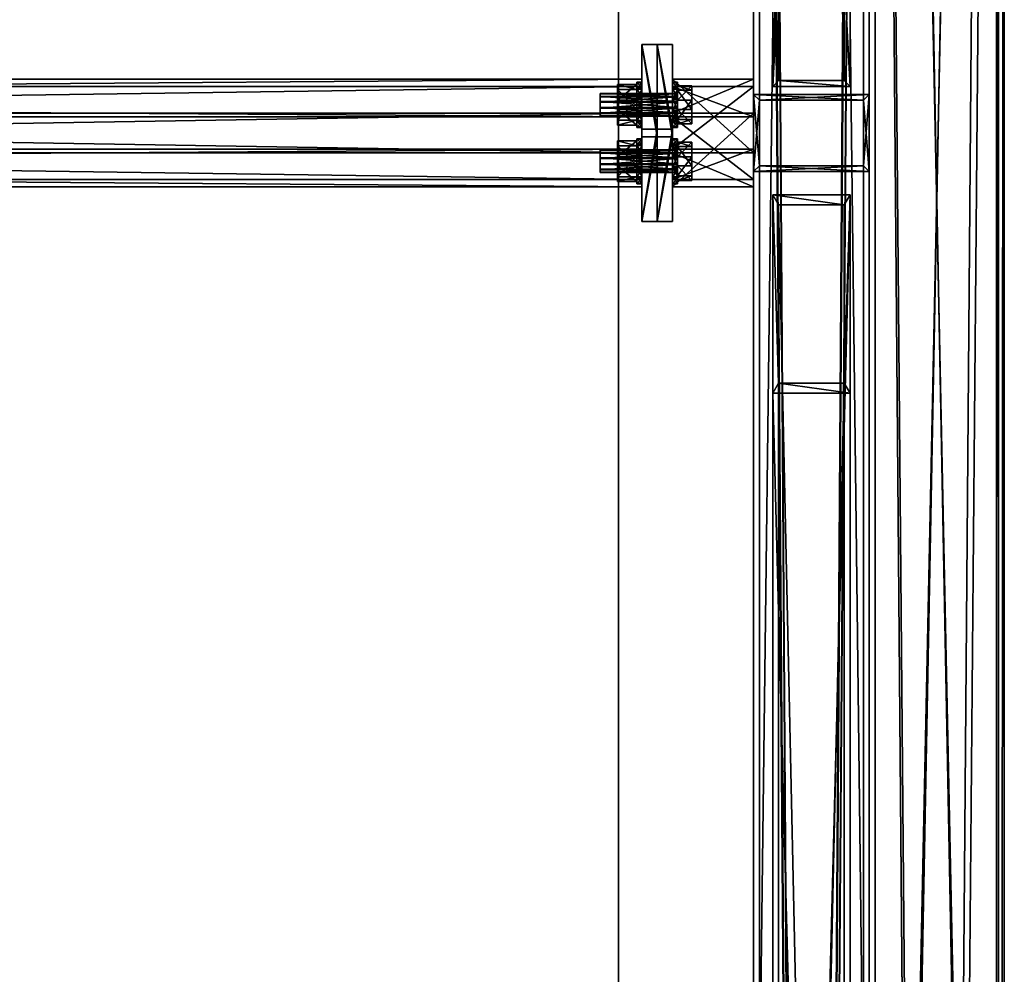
# Model space of a CAD drawing. Header units: millimetres. Extents: x 60485 to 71303, y 100 to 16900.
# Tile 440 of 656: x 70490 to 71000, y 6364 to 6859. Entities that reach past the tile are written whole.
import ezdxf

# ---------------------------------------------------------------- set-up
doc = ezdxf.new("R2010")
doc.units = ezdxf.units.MM
for name, color, linetype in [('1', 7, 'Continuous'), ('13', 7, 'Continuous'), ('3', 7, 'Continuous'), ('4', 7, 'Continuous'), ('6', 7, 'Continuous'), ('95', 7, 'Continuous'), ('99', 7, 'Continuous')]:
    doc.layers.add(name, color=color, linetype=linetype)

msp = doc.modelspace()

# ---------------------------------------------------------------- meshes
at = {"layer": '1', "color": 7}
mesh = msp.add_polyface(dxfattribs=at)
corners = [(70799.99, 16700, 0), (70799.99, 16700, 2950), (70799.99, 300, 2950), (70799.99, 300, 0), (70999.99, 16700, 2950), (70999.99, 300, 2950), (70999.99, 16700, 0), (70999.99, 300, 0)]
mesh.append_faces([[corners[k] for k in face] for face in [(0, 2, 3, 3), (1, 5, 2, 2), (4, 7, 5, 5), (6, 3, 7, 7), (1, 6, 4, 4), (3, 5, 7, 7)]], dxfattribs={"vtx0": -1, "color": 7})
mesh.append_faces([[corners[k] for k in face] for face in [(0, 1, 2, 2), (1, 4, 5, 5), (4, 6, 7, 7), (6, 0, 3, 3), (1, 0, 6, 6), (3, 2, 5, 5)]], dxfattribs={"vtx2": -1, "vtx3": -1, "color": 7})
at = {"layer": '13', "color": 7}
mesh = msp.add_polyface(dxfattribs=at)
corners = [(70790.5, 6816.37, 4954.16), (70790.5, 6813.27, 4954.05), (70830.5, 6813.27, 4954.05), (70790.5, 6810.53, 4955.51), (70830.5, 6810.53, 4955.51), (70790.5, 6808.88, 4958.15), (70830.5, 6808.88, 4958.15), (70790.5, 6808.77, 4961.25), (70830.5, 6808.77, 4961.25), (70790.5, 6810.23, 4963.99), (70830.5, 6810.23, 4963.99), (70790.5, 6812.86, 4965.64), (70830.5, 6812.86, 4965.64), (70790.5, 6819.01, 4955.81), (70790.5, 6820.46, 4958.55), (70790.5, 6820.36, 4961.66), (70790.5, 6818.71, 4964.29), (70790.5, 6815.97, 4965.75), (70799.5, 6812.15, 4949.21), (70799.5, 6804.13, 4956.69), (70809.5, 6804.13, 4956.69), (70809.5, 6812.15, 4949.21), (70799.5, 6806.6, 4967.38), (70809.5, 6806.6, 4967.38), (70799.5, 6817.09, 4970.59), (70809.5, 6817.09, 4970.59), (70799.5, 6822.64, 4952.42), (70799.5, 6825.11, 4963.11), (70809.5, 6822.64, 4952.42), (70809.5, 6818.13, 4948.43), (70809.5, 6811.92, 4948.21), (70812, 6811.92, 4948.21), (70809.5, 6806.43, 4951.12), (70812, 6806.43, 4951.12), (70809.5, 6803.14, 4956.39), (70812, 6803.14, 4956.39), (70809.5, 6802.93, 4962.6), (70812, 6802.93, 4962.6), (70809.5, 6805.84, 4968.09), (70812, 6805.84, 4968.09), (70809.5, 6811.11, 4971.38), (70812, 6811.11, 4971.38), (70812, 6817.32, 4971.59), (70809.5, 6823.39, 4951.72), (70809.5, 6826.31, 4957.2), (70809.5, 6826.09, 4963.41), (70809.5, 6822.8, 4968.68), (70812, 6822.8, 4968.68), (70812, 6826.09, 4963.41), (70812, 6826.31, 4957.2), (70812, 6823.39, 4951.72), (70812, 6818.13, 4948.43)]
mesh.append_faces([[corners[k] for k in face] for face in [(9, 17, 11, 11), (18, 20, 21, 21), (19, 23, 20, 20), (22, 25, 23, 23), (26, 19, 18, 18), (20, 28, 21, 21), (30, 33, 31, 31), (32, 35, 33, 33), (34, 37, 35, 35), (36, 39, 37, 37), (38, 41, 39, 39), (40, 42, 41, 41), (29, 32, 30, 30), (33, 51, 31, 31)]], dxfattribs={"vtx0": -1, "color": 7})
mesh.append_faces([[corners[k] for k in face] for face in [(1, 13, 3, 3), (3, 14, 5, 5), (5, 15, 7, 7), (7, 16, 9, 9), (19, 27, 22, 22), (23, 28, 20, 20), (32, 43, 34, 34), (34, 44, 36, 36), (36, 45, 38, 38), (38, 46, 40, 40), (41, 47, 39, 39), (39, 48, 37, 37), (37, 49, 35, 35), (35, 50, 33, 33)]], dxfattribs={"vtx0": -1, "vtx1": -1, "color": 7})
mesh.append_faces([[corners[k] for k in face] for face in [(0, 1, 2, 2), (1, 3, 4, 4), (3, 5, 6, 6), (5, 7, 8, 8), (7, 9, 10, 10), (9, 11, 12, 12), (18, 19, 20, 20), (19, 22, 23, 23), (22, 24, 25, 25), (29, 30, 31, 31), (30, 32, 33, 33), (32, 34, 35, 35), (34, 36, 37, 37), (36, 38, 39, 39), (38, 40, 41, 41)]], dxfattribs={"vtx2": -1, "vtx3": -1, "color": 7})
mesh = msp.add_polyface(dxfattribs=at)
corners = [(70790.5, 6820.36, 4961.66), (70790.5, 6820.46, 4958.55), (70830.5, 6820.46, 4958.55), (70790.5, 6819.01, 4955.81), (70830.5, 6819.01, 4955.81), (70790.5, 6816.37, 4954.16), (70830.5, 6816.37, 4954.16), (70790.5, 6812.86, 4965.64), (70790.5, 6815.97, 4965.75), (70830.5, 6815.97, 4965.75), (70790.5, 6818.71, 4964.29), (70830.5, 6818.71, 4964.29), (70830.5, 6820.36, 4961.66), (70790.5, 6813.27, 4954.05), (70790.5, 6810.53, 4955.51), (70790.5, 6808.88, 4958.15), (70790.5, 6808.77, 4961.25), (70790.5, 6810.23, 4963.99), (70799.5, 6825.11, 4963.11), (70799.5, 6822.64, 4952.42), (70809.5, 6822.64, 4952.42), (70809.5, 6825.11, 4963.11), (70799.5, 6812.15, 4949.21), (70809.5, 6812.15, 4949.21), (70799.5, 6817.09, 4970.59), (70809.5, 6817.09, 4970.59), (70799.5, 6804.13, 4956.69), (70799.5, 6806.6, 4967.38), (70809.5, 6806.6, 4967.38), (70809.5, 6826.09, 4963.41), (70809.5, 6826.31, 4957.2), (70812, 6826.31, 4957.2), (70812, 6826.09, 4963.41), (70809.5, 6823.39, 4951.72), (70812, 6823.39, 4951.72), (70809.5, 6818.13, 4948.43), (70812, 6818.13, 4948.43), (70812, 6811.92, 4948.21), (70809.5, 6811.11, 4971.38), (70809.5, 6817.32, 4971.59), (70812, 6817.32, 4971.59), (70809.5, 6822.8, 4968.68), (70812, 6822.8, 4968.68), (70809.5, 6806.43, 4951.12), (70809.5, 6803.14, 4956.39), (70809.5, 6802.93, 4962.6), (70809.5, 6805.84, 4968.09), (70812, 6811.11, 4971.38), (70812, 6805.84, 4968.09), (70812, 6802.93, 4962.6), (70812, 6803.14, 4956.39), (70812, 6806.43, 4951.12)]
mesh.append_faces([[corners[k] for k in face] for face in [(3, 13, 5, 5), (18, 20, 21, 21), (19, 23, 20, 20), (24, 21, 25, 25), (27, 18, 24, 24), (21, 28, 25, 25), (29, 31, 32, 32), (30, 34, 31, 31), (33, 36, 34, 34), (35, 37, 36, 36), (39, 42, 40, 40), (41, 32, 42, 42), (38, 41, 39, 39), (42, 47, 40, 40)]], dxfattribs={"vtx0": -1, "color": 7})
mesh.append_faces([[corners[k] for k in face] for face in [(14, 3, 1, 1), (15, 1, 0, 0), (16, 0, 10, 10), (17, 10, 8, 8), (26, 19, 18, 18), (28, 21, 20, 20), (43, 35, 33, 33), (44, 33, 30, 30), (45, 30, 29, 29), (46, 29, 41, 41), (48, 42, 32, 32), (49, 32, 31, 31), (50, 31, 34, 34), (51, 34, 36, 36)]], dxfattribs={"vtx0": -1, "vtx2": -1, "vtx3": -1, "color": 7})
mesh.append_faces([[corners[k] for k in face] for face in [(0, 1, 2, 2), (1, 3, 4, 4), (3, 5, 6, 6), (7, 8, 9, 9), (8, 10, 11, 11), (10, 0, 12, 12), (18, 19, 20, 20), (19, 22, 23, 23), (24, 18, 21, 21), (29, 30, 31, 31), (30, 33, 34, 34), (33, 35, 36, 36), (38, 39, 40, 40), (39, 41, 42, 42), (41, 29, 32, 32)]], dxfattribs={"vtx2": -1, "vtx3": -1, "color": 7})
mesh = msp.add_polyface(dxfattribs=at)
corners = [(70790.5, 6813.27, 4954.05), (70830.5, 6810.53, 4955.51), (70830.5, 6813.27, 4954.05), (70790.5, 6810.53, 4955.51), (70830.5, 6808.88, 4958.15), (70790.5, 6808.88, 4958.15), (70830.5, 6808.77, 4961.25), (70790.5, 6808.77, 4961.25), (70830.5, 6810.23, 4963.99), (70790.5, 6810.23, 4963.99), (70830.5, 6812.86, 4965.64), (70790.5, 6812.86, 4965.64), (70830.5, 6815.97, 4965.75), (70830.5, 6818.71, 4964.29), (70830.5, 6820.36, 4961.66), (70830.5, 6820.46, 4958.55), (70830.5, 6819.01, 4955.81), (70830.5, 6812.28, 4949.78), (70830.5, 6804.68, 4956.86), (70838, 6804.68, 4956.86), (70838, 6812.28, 4949.78), (70830.5, 6807.02, 4966.99), (70838, 6807.02, 4966.99), (70830.5, 6816.96, 4970.03), (70838, 6816.96, 4970.03), (70830.5, 6822.22, 4952.81), (70838, 6822.22, 4952.81), (70828, 6818.13, 4948.43), (70828, 6811.92, 4948.21), (70830.5, 6811.92, 4948.21), (70828, 6806.43, 4951.12), (70830.5, 6806.43, 4951.12), (70828, 6803.14, 4956.39), (70830.5, 6803.14, 4956.39), (70828, 6802.93, 4962.6), (70830.5, 6802.93, 4962.6), (70828, 6805.84, 4968.09), (70830.5, 6805.84, 4968.09), (70828, 6811.11, 4971.38), (70830.5, 6811.11, 4971.38), (70830.5, 6817.32, 4971.59), (70828, 6823.39, 4951.72), (70828, 6826.31, 4957.2), (70828, 6826.09, 4963.41), (70828, 6822.8, 4968.68), (70830.5, 6822.8, 4968.68), (70830.5, 6826.09, 4963.41), (70830.5, 6826.31, 4957.2), (70830.5, 6823.39, 4951.72), (70830.5, 6818.13, 4948.43)]
mesh.append_faces([[corners[k] for k in face] for face in [(0, 1, 2, 2), (3, 4, 1, 1), (5, 6, 4, 4), (7, 8, 6, 6), (9, 10, 8, 8), (11, 12, 10, 10), (17, 19, 20, 20), (18, 22, 19, 19), (21, 24, 22, 22), (25, 18, 17, 17), (19, 26, 20, 20), (28, 31, 29, 29), (30, 33, 31, 31), (32, 35, 33, 33), (34, 37, 35, 35), (36, 39, 37, 37), (38, 40, 39, 39), (27, 30, 28, 28), (31, 49, 29, 29)]], dxfattribs={"vtx0": -1, "color": 7})
mesh.append_faces([[corners[k] for k in face] for face in [(10, 13, 8, 8), (8, 13, 6, 6), (6, 14, 4, 4), (4, 15, 1, 1), (1, 16, 2, 2), (18, 25, 21, 21), (22, 26, 19, 19), (30, 41, 32, 32), (32, 42, 34, 34), (34, 43, 36, 36), (36, 44, 38, 38), (39, 45, 37, 37), (37, 46, 35, 35), (35, 47, 33, 33), (33, 48, 31, 31)]], dxfattribs={"vtx0": -1, "vtx1": -1, "color": 7})
mesh.append_faces([[corners[k] for k in face] for face in [(17, 18, 19, 19), (18, 21, 22, 22), (21, 23, 24, 24), (27, 28, 29, 29), (28, 30, 31, 31), (30, 32, 33, 33), (32, 34, 35, 35), (34, 36, 37, 37), (36, 38, 39, 39)]], dxfattribs={"vtx2": -1, "vtx3": -1, "color": 7})
mesh = msp.add_polyface(dxfattribs=at)
corners = [(70790.5, 6820.36, 4961.66), (70830.5, 6820.46, 4958.55), (70830.5, 6820.36, 4961.66), (70790.5, 6820.46, 4958.55), (70830.5, 6819.01, 4955.81), (70790.5, 6819.01, 4955.81), (70830.5, 6816.37, 4954.16), (70790.5, 6816.37, 4954.16), (70830.5, 6813.27, 4954.05), (70790.5, 6815.97, 4965.75), (70830.5, 6818.71, 4964.29), (70830.5, 6815.97, 4965.75), (70790.5, 6818.71, 4964.29), (70830.5, 6812.86, 4965.64), (70830.5, 6808.77, 4961.25), (70830.5, 6808.88, 4958.15), (70830.5, 6810.53, 4955.51), (70830.5, 6824.56, 4962.94), (70830.5, 6822.22, 4952.81), (70838, 6822.22, 4952.81), (70838, 6824.56, 4962.94), (70830.5, 6812.28, 4949.78), (70838, 6812.28, 4949.78), (70830.5, 6816.96, 4970.03), (70838, 6816.96, 4970.03), (70830.5, 6807.02, 4966.99), (70838, 6807.02, 4966.99), (70828, 6826.09, 4963.41), (70828, 6826.31, 4957.2), (70830.5, 6826.31, 4957.2), (70830.5, 6826.09, 4963.41), (70828, 6823.39, 4951.72), (70830.5, 6823.39, 4951.72), (70828, 6818.13, 4948.43), (70830.5, 6818.13, 4948.43), (70830.5, 6811.92, 4948.21), (70828, 6811.11, 4971.38), (70828, 6817.32, 4971.59), (70830.5, 6817.32, 4971.59), (70828, 6822.8, 4968.68), (70830.5, 6822.8, 4968.68), (70828, 6806.43, 4951.12), (70828, 6803.14, 4956.39), (70828, 6802.93, 4962.6), (70828, 6805.84, 4968.09), (70830.5, 6811.11, 4971.38), (70830.5, 6805.84, 4968.09), (70830.5, 6802.93, 4962.6), (70830.5, 6803.14, 4956.39), (70830.5, 6806.43, 4951.12)]
mesh.append_faces([[corners[k] for k in face] for face in [(0, 1, 2, 2), (3, 4, 1, 1), (5, 6, 4, 4), (7, 8, 6, 6), (9, 10, 11, 11), (12, 2, 10, 10), (10, 13, 11, 11), (8, 4, 6, 6), (17, 19, 20, 20), (18, 22, 19, 19), (23, 20, 24, 24), (25, 17, 23, 23), (20, 26, 24, 24), (27, 29, 30, 30), (28, 32, 29, 29), (31, 34, 32, 32), (33, 35, 34, 34), (37, 40, 38, 38), (39, 30, 40, 40), (36, 39, 37, 37), (40, 45, 38, 38)]], dxfattribs={"vtx0": -1, "color": 7})
mesh.append_faces([[corners[k] for k in face] for face in [(14, 10, 2, 2), (15, 2, 1, 1), (16, 1, 4, 4), (25, 18, 17, 17), (26, 20, 19, 19), (41, 33, 31, 31), (42, 31, 28, 28), (43, 28, 27, 27), (44, 27, 39, 39), (46, 40, 30, 30), (47, 30, 29, 29), (48, 29, 32, 32), (49, 32, 34, 34)]], dxfattribs={"vtx0": -1, "vtx2": -1, "vtx3": -1, "color": 7})
mesh.append_faces([[corners[k] for k in face] for face in [(17, 18, 19, 19), (18, 21, 22, 22), (23, 17, 20, 20), (27, 28, 29, 29), (28, 31, 32, 32), (31, 33, 34, 34), (36, 37, 38, 38), (37, 39, 40, 40), (39, 27, 30, 30)]], dxfattribs={"vtx2": -1, "vtx3": -1, "color": 7})
mesh = msp.add_polyface(dxfattribs=at)
corners = [(70790.5, 6787.14, 5049.79), (70790.5, 6784.03, 5049.69), (70830.5, 6784.03, 5049.69), (70790.5, 6781.29, 5051.14), (70830.5, 6781.29, 5051.14), (70790.5, 6779.64, 5053.78), (70830.5, 6779.64, 5053.78), (70790.5, 6779.54, 5056.88), (70830.5, 6779.54, 5056.88), (70790.5, 6780.99, 5059.62), (70830.5, 6780.99, 5059.62), (70790.5, 6783.63, 5061.27), (70830.5, 6783.63, 5061.27), (70790.5, 6789.77, 5051.44), (70790.5, 6791.23, 5054.18), (70790.5, 6791.12, 5057.29), (70790.5, 6789.47, 5059.92), (70790.5, 6786.73, 5061.38), (70799.5, 6782.91, 5044.84), (70799.5, 6774.89, 5052.32), (70809.5, 6774.89, 5052.32), (70809.5, 6782.91, 5044.84), (70799.5, 6777.36, 5063.01), (70809.5, 6777.36, 5063.01), (70799.5, 6787.85, 5066.22), (70809.5, 6787.85, 5066.22), (70799.5, 6793.4, 5048.05), (70799.5, 6795.87, 5058.74), (70809.5, 6795.87, 5058.74), (70809.5, 6793.4, 5048.05), (70809.5, 6788.89, 5044.06), (70809.5, 6782.68, 5043.84), (70812, 6782.68, 5043.84), (70809.5, 6777.2, 5046.76), (70812, 6777.2, 5046.76), (70809.5, 6773.91, 5052.02), (70812, 6773.91, 5052.02), (70809.5, 6773.69, 5058.23), (70812, 6773.69, 5058.23), (70809.5, 6776.61, 5063.72), (70812, 6776.61, 5063.72), (70809.5, 6781.87, 5067.01), (70812, 6781.87, 5067.01), (70812, 6788.08, 5067.22), (70809.5, 6794.16, 5047.35), (70809.5, 6797.07, 5052.83), (70809.5, 6796.86, 5059.04), (70809.5, 6793.57, 5064.31), (70812, 6793.57, 5064.31), (70812, 6796.86, 5059.04), (70812, 6797.07, 5052.83), (70812, 6794.16, 5047.35), (70812, 6788.89, 5044.06)]
mesh.append_faces([[corners[k] for k in face] for face in [(9, 17, 11, 11), (18, 20, 21, 21), (19, 23, 20, 20), (22, 25, 23, 23), (26, 19, 18, 18), (20, 29, 21, 21), (31, 34, 32, 32), (33, 36, 34, 34), (35, 38, 36, 36), (37, 40, 38, 38), (39, 42, 40, 40), (41, 43, 42, 42), (34, 52, 32, 32)]], dxfattribs={"vtx0": -1, "color": 7})
mesh.append_faces([[corners[k] for k in face] for face in [(1, 13, 3, 3), (3, 14, 5, 5), (5, 15, 7, 7), (7, 16, 9, 9), (19, 27, 22, 22), (23, 28, 20, 20), (31, 44, 33, 33), (33, 44, 35, 35), (35, 45, 37, 37), (37, 46, 39, 39), (39, 47, 41, 41), (42, 48, 40, 40), (40, 49, 38, 38), (38, 50, 36, 36), (36, 51, 34, 34)]], dxfattribs={"vtx0": -1, "vtx1": -1, "color": 7})
mesh.append_faces([[corners[k] for k in face] for face in [(0, 1, 2, 2), (1, 3, 4, 4), (3, 5, 6, 6), (5, 7, 8, 8), (7, 9, 10, 10), (9, 11, 12, 12), (18, 19, 20, 20), (19, 22, 23, 23), (22, 24, 25, 25), (30, 31, 32, 32), (31, 33, 34, 34), (33, 35, 36, 36), (35, 37, 38, 38), (37, 39, 40, 40), (39, 41, 42, 42)]], dxfattribs={"vtx2": -1, "vtx3": -1, "color": 7})
mesh = msp.add_polyface(dxfattribs=at)
corners = [(70790.5, 6791.12, 5057.29), (70790.5, 6791.23, 5054.18), (70830.5, 6791.23, 5054.18), (70790.5, 6789.77, 5051.44), (70830.5, 6789.77, 5051.44), (70790.5, 6787.14, 5049.79), (70830.5, 6787.14, 5049.79), (70790.5, 6783.63, 5061.27), (70790.5, 6786.73, 5061.38), (70830.5, 6786.73, 5061.38), (70790.5, 6789.47, 5059.92), (70830.5, 6789.47, 5059.92), (70830.5, 6791.12, 5057.29), (70790.5, 6784.03, 5049.69), (70790.5, 6781.29, 5051.14), (70790.5, 6779.64, 5053.78), (70790.5, 6779.54, 5056.88), (70790.5, 6780.99, 5059.62), (70799.5, 6795.87, 5058.74), (70799.5, 6793.4, 5048.05), (70809.5, 6793.4, 5048.05), (70809.5, 6795.87, 5058.74), (70799.5, 6782.91, 5044.84), (70809.5, 6782.91, 5044.84), (70799.5, 6787.85, 5066.22), (70809.5, 6787.85, 5066.22), (70799.5, 6774.89, 5052.32), (70799.5, 6777.36, 5063.01), (70809.5, 6777.36, 5063.01), (70809.5, 6774.89, 5052.32), (70809.5, 6796.86, 5059.04), (70809.5, 6797.07, 5052.83), (70812, 6797.07, 5052.83), (70812, 6796.86, 5059.04), (70809.5, 6794.16, 5047.35), (70812, 6794.16, 5047.35), (70809.5, 6788.89, 5044.06), (70812, 6788.89, 5044.06), (70812, 6782.68, 5043.84), (70809.5, 6781.87, 5067.01), (70809.5, 6788.08, 5067.22), (70812, 6788.08, 5067.22), (70809.5, 6793.57, 5064.31), (70812, 6793.57, 5064.31), (70809.5, 6782.68, 5043.84), (70809.5, 6773.91, 5052.02), (70809.5, 6773.69, 5058.23), (70809.5, 6776.61, 5063.72), (70812, 6781.87, 5067.01), (70812, 6776.61, 5063.72), (70812, 6773.69, 5058.23), (70812, 6773.91, 5052.02), (70812, 6777.2, 5046.76)]
mesh.append_faces([[corners[k] for k in face] for face in [(3, 13, 5, 5), (18, 20, 21, 21), (19, 23, 20, 20), (24, 21, 25, 25), (27, 18, 24, 24), (21, 28, 25, 25), (30, 32, 33, 33), (31, 35, 32, 32), (34, 37, 35, 35), (36, 38, 37, 37), (40, 43, 41, 41), (42, 33, 43, 43), (34, 44, 36, 36), (39, 42, 40, 40), (43, 48, 41, 41)]], dxfattribs={"vtx0": -1, "color": 7})
mesh.append_faces([[corners[k] for k in face] for face in [(14, 3, 1, 1), (15, 1, 0, 0), (16, 0, 10, 10), (17, 10, 8, 8), (26, 19, 18, 18), (29, 21, 20, 20), (45, 34, 31, 31), (46, 31, 30, 30), (47, 30, 42, 42), (49, 43, 33, 33), (50, 33, 32, 32), (51, 32, 35, 35), (52, 35, 37, 37)]], dxfattribs={"vtx0": -1, "vtx2": -1, "vtx3": -1, "color": 7})
mesh.append_faces([[corners[k] for k in face] for face in [(0, 1, 2, 2), (1, 3, 4, 4), (3, 5, 6, 6), (7, 8, 9, 9), (8, 10, 11, 11), (10, 0, 12, 12), (18, 19, 20, 20), (19, 22, 23, 23), (24, 18, 21, 21), (30, 31, 32, 32), (31, 34, 35, 35), (34, 36, 37, 37), (39, 40, 41, 41), (40, 42, 43, 43), (42, 30, 33, 33)]], dxfattribs={"vtx2": -1, "vtx3": -1, "color": 7})
mesh = msp.add_polyface(dxfattribs=at)
corners = [(70790.5, 6784.03, 5049.69), (70830.5, 6781.29, 5051.14), (70830.5, 6784.03, 5049.69), (70790.5, 6781.29, 5051.14), (70830.5, 6779.64, 5053.78), (70790.5, 6779.64, 5053.78), (70830.5, 6779.54, 5056.88), (70790.5, 6779.54, 5056.88), (70830.5, 6780.99, 5059.62), (70790.5, 6780.99, 5059.62), (70830.5, 6783.63, 5061.27), (70790.5, 6783.63, 5061.27), (70830.5, 6786.73, 5061.38), (70830.5, 6789.47, 5059.92), (70830.5, 6791.12, 5057.29), (70830.5, 6791.23, 5054.18), (70830.5, 6789.77, 5051.44), (70830.5, 6783.04, 5045.41), (70830.5, 6775.44, 5052.49), (70838, 6775.44, 5052.49), (70838, 6783.04, 5045.41), (70830.5, 6777.78, 5062.62), (70838, 6777.78, 5062.62), (70830.5, 6787.72, 5065.66), (70838, 6787.72, 5065.66), (70830.5, 6792.98, 5048.44), (70830.5, 6795.32, 5058.57), (70838, 6792.98, 5048.44), (70828, 6788.89, 5044.06), (70828, 6782.68, 5043.84), (70830.5, 6782.68, 5043.84), (70828, 6777.2, 5046.76), (70830.5, 6777.2, 5046.76), (70828, 6773.91, 5052.02), (70830.5, 6773.91, 5052.02), (70828, 6773.69, 5058.23), (70830.5, 6773.69, 5058.23), (70828, 6776.61, 5063.72), (70830.5, 6776.61, 5063.72), (70828, 6781.87, 5067.01), (70830.5, 6781.87, 5067.01), (70830.5, 6788.08, 5067.22), (70828, 6794.16, 5047.35), (70828, 6797.07, 5052.83), (70828, 6796.86, 5059.04), (70828, 6793.57, 5064.31), (70830.5, 6793.57, 5064.31), (70830.5, 6796.86, 5059.04), (70830.5, 6797.07, 5052.83), (70830.5, 6794.16, 5047.35), (70830.5, 6788.89, 5044.06)]
mesh.append_faces([[corners[k] for k in face] for face in [(0, 1, 2, 2), (3, 4, 1, 1), (5, 6, 4, 4), (7, 8, 6, 6), (9, 10, 8, 8), (11, 12, 10, 10), (17, 19, 20, 20), (18, 22, 19, 19), (21, 24, 22, 22), (25, 18, 17, 17), (19, 27, 20, 20), (29, 32, 30, 30), (31, 34, 32, 32), (33, 36, 34, 34), (35, 38, 36, 36), (37, 40, 38, 38), (39, 41, 40, 40), (32, 50, 30, 30)]], dxfattribs={"vtx0": -1, "color": 7})
mesh.append_faces([[corners[k] for k in face] for face in [(10, 13, 8, 8), (8, 13, 6, 6), (6, 14, 4, 4), (4, 15, 1, 1), (1, 16, 2, 2), (18, 26, 21, 21), (22, 27, 19, 19), (29, 42, 31, 31), (31, 42, 33, 33), (33, 43, 35, 35), (35, 44, 37, 37), (37, 45, 39, 39), (40, 46, 38, 38), (38, 47, 36, 36), (36, 48, 34, 34), (34, 49, 32, 32)]], dxfattribs={"vtx0": -1, "vtx1": -1, "color": 7})
mesh.append_faces([[corners[k] for k in face] for face in [(17, 18, 19, 19), (18, 21, 22, 22), (21, 23, 24, 24), (28, 29, 30, 30), (29, 31, 32, 32), (31, 33, 34, 34), (33, 35, 36, 36), (35, 37, 38, 38), (37, 39, 40, 40)]], dxfattribs={"vtx2": -1, "vtx3": -1, "color": 7})
mesh = msp.add_polyface(dxfattribs=at)
corners = [(70790.5, 6791.12, 5057.29), (70830.5, 6791.23, 5054.18), (70830.5, 6791.12, 5057.29), (70790.5, 6791.23, 5054.18), (70830.5, 6789.77, 5051.44), (70790.5, 6789.77, 5051.44), (70830.5, 6787.14, 5049.79), (70790.5, 6787.14, 5049.79), (70830.5, 6784.03, 5049.69), (70790.5, 6786.73, 5061.38), (70830.5, 6789.47, 5059.92), (70830.5, 6786.73, 5061.38), (70790.5, 6789.47, 5059.92), (70830.5, 6783.63, 5061.27), (70830.5, 6779.54, 5056.88), (70830.5, 6779.64, 5053.78), (70830.5, 6781.29, 5051.14), (70830.5, 6795.32, 5058.57), (70830.5, 6792.98, 5048.44), (70838, 6792.98, 5048.44), (70838, 6795.32, 5058.57), (70830.5, 6783.04, 5045.41), (70838, 6783.04, 5045.41), (70830.5, 6787.72, 5065.66), (70838, 6787.72, 5065.66), (70830.5, 6775.44, 5052.49), (70830.5, 6777.78, 5062.62), (70838, 6777.78, 5062.62), (70828, 6796.86, 5059.04), (70828, 6797.07, 5052.83), (70830.5, 6797.07, 5052.83), (70830.5, 6796.86, 5059.04), (70828, 6794.16, 5047.35), (70830.5, 6794.16, 5047.35), (70828, 6788.89, 5044.06), (70830.5, 6788.89, 5044.06), (70830.5, 6782.68, 5043.84), (70828, 6781.87, 5067.01), (70828, 6788.08, 5067.22), (70830.5, 6788.08, 5067.22), (70828, 6793.57, 5064.31), (70830.5, 6793.57, 5064.31), (70828, 6782.68, 5043.84), (70828, 6773.91, 5052.02), (70828, 6773.69, 5058.23), (70828, 6776.61, 5063.72), (70830.5, 6781.87, 5067.01), (70830.5, 6776.61, 5063.72), (70830.5, 6773.69, 5058.23), (70830.5, 6773.91, 5052.02), (70830.5, 6777.2, 5046.76)]
mesh.append_faces([[corners[k] for k in face] for face in [(0, 1, 2, 2), (3, 4, 1, 1), (5, 6, 4, 4), (7, 8, 6, 6), (9, 10, 11, 11), (12, 2, 10, 10), (10, 13, 11, 11), (8, 4, 6, 6), (17, 19, 20, 20), (18, 22, 19, 19), (23, 20, 24, 24), (26, 17, 23, 23), (20, 27, 24, 24), (28, 30, 31, 31), (29, 33, 30, 30), (32, 35, 33, 33), (34, 36, 35, 35), (38, 41, 39, 39), (40, 31, 41, 41), (32, 42, 34, 34), (37, 40, 38, 38), (41, 46, 39, 39)]], dxfattribs={"vtx0": -1, "color": 7})
mesh.append_faces([[corners[k] for k in face] for face in [(14, 10, 2, 2), (15, 2, 1, 1), (16, 1, 4, 4), (25, 18, 17, 17), (27, 20, 19, 19), (43, 32, 29, 29), (44, 29, 28, 28), (45, 28, 40, 40), (47, 41, 31, 31), (48, 31, 30, 30), (49, 30, 33, 33), (50, 33, 35, 35)]], dxfattribs={"vtx0": -1, "vtx2": -1, "vtx3": -1, "color": 7})
mesh.append_faces([[corners[k] for k in face] for face in [(17, 18, 19, 19), (18, 21, 22, 22), (23, 17, 20, 20), (28, 29, 30, 30), (29, 32, 33, 33), (32, 34, 35, 35), (37, 38, 39, 39), (38, 40, 41, 41), (40, 28, 31, 31)]], dxfattribs={"vtx2": -1, "vtx3": -1, "color": 7})
at = {"layer": '3', "color": 91}
mesh = msp.add_polyface(dxfattribs=at)
corners = [(70870, 8485, 5564.7), (70930, 8485, 5564.7), (70930, 145.04, 3014.92), (70870, 145.04, 3014.92), (70870, 271.84, 2970.03), (70930, 271.84, 2970.03), (70930, 8485, 5481.04), (70870, 8485, 5481.04), (70870, 145.04, 2970.03), (70927, 8485, 5484.18), (70873, 8485, 5484.18), (70873, 8485, 5561.56), (70927, 8485, 5561.56), (70873, 145.04, 3011.78), (70927, 145.04, 3011.78), (70873, 261.58, 2970.03), (70873, 145.04, 2970.03), (70927, 261.58, 2970.03), (70927, 145.04, 2970.03), (70930, 145.04, 2970.03)]
mesh.append_faces([[corners[k] for k in face] for face in [(0, 2, 3, 3), (4, 6, 7, 7), (4, 3, 8, 8), (0, 4, 7, 7), (12, 13, 14, 14), (15, 11, 10, 10), (13, 15, 16, 16), (17, 10, 9, 9), (17, 14, 18, 18), (12, 17, 9, 9), (8, 13, 16, 16), (18, 2, 19, 19), (5, 1, 6, 6), (2, 5, 19, 19), (5, 18, 19, 19), (15, 8, 16, 16)]], dxfattribs={"vtx0": -1, "color": 91})
mesh.append_faces([[corners[k] for k in face] for face in [(3, 4, 0, 0), (0, 11, 1, 1), (11, 7, 10, 10), (10, 7, 9, 9), (1, 12, 6, 6), (12, 1, 11, 11), (6, 9, 7, 7), (11, 15, 13, 13), (14, 17, 12, 12), (2, 14, 3, 3), (3, 13, 8, 8), (1, 5, 2, 2), (18, 5, 17, 17), (17, 5, 15, 15), (8, 15, 4, 4), (4, 15, 5, 5)]], dxfattribs={"vtx0": -1, "vtx1": -1, "color": 91})
mesh.append_faces([[corners[k] for k in face] for face in [(11, 0, 7, 7), (6, 12, 9, 9), (2, 18, 14, 14), (3, 14, 13, 13)]], dxfattribs={"vtx0": -1, "vtx2": -1, "vtx3": -1, "color": 91})
mesh.append_faces([[corners[k] for k in face] for face in [(0, 1, 2, 2), (4, 5, 6, 6), (12, 11, 13, 13), (17, 15, 10, 10)]], dxfattribs={"vtx2": -1, "vtx3": -1, "color": 91})
mesh = msp.add_polyface(dxfattribs=at)
corners = [(68466.43, 6631.15, 4917.4), (68510.18, 6661.42, 4926.66), (70833.52, 3590.56, 3987.8), (70789.77, 3560.29, 3978.55), (68510.18, 6639.78, 4997.42), (70833.52, 3568.93, 4058.57), (68466.43, 6609.51, 4988.17), (70789.77, 3538.66, 4049.31), (68464, 6630.34, 4914.02), (68464, 6606.95, 4990.52), (70787.33, 3536.1, 4051.67), (70787.33, 3559.49, 3975.16), (68512.61, 6640.59, 5000.81), (70835.95, 3569.73, 4061.95), (68512.61, 6663.98, 4924.3), (70835.95, 3593.12, 3985.45)]
mesh.append_faces([[corners[k] for k in face] for face in [(0, 2, 3, 3), (1, 5, 2, 2), (4, 7, 5, 5), (6, 3, 7, 7), (8, 10, 11, 11), (9, 13, 10, 10), (12, 15, 13, 13), (14, 11, 15, 15)]], dxfattribs={"vtx0": -1, "color": 91})
mesh.append_faces([[corners[k] for k in face] for face in [(9, 6, 12, 12), (6, 8, 0, 0), (0, 8, 1, 1), (12, 4, 14, 14), (4, 12, 6, 6), (14, 1, 8, 8), (3, 10, 7, 7), (15, 2, 13, 13)]], dxfattribs={"vtx0": -1, "vtx1": -1, "color": 91})
mesh.append_faces([[corners[k] for k in face] for face in [(6, 9, 8, 8), (14, 4, 1, 1), (11, 3, 2, 2), (3, 11, 10, 10), (7, 10, 13, 13), (2, 15, 11, 11), (13, 2, 5, 5), (13, 5, 7, 7)]], dxfattribs={"vtx0": -1, "vtx2": -1, "vtx3": -1, "color": 91})
mesh.append_faces([[corners[k] for k in face] for face in [(0, 1, 2, 2), (1, 4, 5, 5), (4, 6, 7, 7), (6, 0, 3, 3), (8, 9, 10, 10), (9, 12, 13, 13), (12, 14, 15, 15), (14, 8, 11, 11)]], dxfattribs={"vtx2": -1, "vtx3": -1, "color": 91})
at = {"layer": '4', "color": 171}
mesh = msp.add_polyface(dxfattribs=at)
corners = [(70917, 6827.2, 4974.2), (70883, 6827.2, 4974.2), (70883, 8327.74, 3030.03), (70917, 8327.74, 3030.03), (70883, 6882.39, 4991.08), (70883, 8395.95, 3030.03), (70917, 6882.39, 4991.08), (70917, 8395.95, 3030.03), (70920, 6824.13, 4973.27), (70920, 6885.46, 4992.02), (70920, 8399.74, 3030.03), (70920, 8323.95, 3030.03), (70880, 6885.46, 4992.02), (70880, 8399.74, 3030.03), (70880, 6824.13, 4973.27), (70880, 8323.95, 3030.03)]
mesh.append_faces([[corners[k] for k in face] for face in [(0, 2, 3, 3), (1, 5, 2, 2), (4, 7, 5, 5), (6, 3, 7, 7), (8, 10, 11, 11), (9, 13, 10, 10), (12, 15, 13, 13), (14, 11, 15, 15)]], dxfattribs={"vtx0": -1, "color": 171})
mesh.append_faces([[corners[k] for k in face] for face in [(9, 6, 12, 12), (6, 8, 0, 0), (0, 8, 1, 1), (12, 4, 14, 14), (4, 12, 6, 6), (14, 1, 8, 8), (11, 3, 15, 15), (3, 10, 7, 7), (7, 10, 5, 5), (15, 2, 13, 13), (2, 15, 3, 3), (13, 5, 10, 10)]], dxfattribs={"vtx0": -1, "vtx1": -1, "color": 171})
mesh.append_faces([[corners[k] for k in face] for face in [(6, 9, 8, 8), (14, 4, 1, 1), (3, 11, 10, 10), (13, 2, 5, 5)]], dxfattribs={"vtx0": -1, "vtx2": -1, "vtx3": -1, "color": 171})
mesh.append_faces([[corners[k] for k in face] for face in [(0, 1, 2, 2), (1, 4, 5, 5), (4, 6, 7, 7), (6, 0, 3, 3), (8, 9, 10, 10), (9, 12, 13, 13), (12, 14, 15, 15), (14, 8, 11, 11)]], dxfattribs={"vtx2": -1, "vtx3": -1, "color": 171})
mesh = msp.add_polyface(dxfattribs=at)
corners = [(70812, 6824.15, 4986.87), (70812, 6791.64, 4976.93), (68488, 6791.64, 4976.93), (68488, 6824.15, 4986.87), (70812, 6775.85, 5028.57), (68488, 6775.85, 5028.57), (70812, 6808.36, 5038.51), (68488, 6808.36, 5038.51), (70812, 6827.9, 4984.87), (70812, 6810.35, 5042.25), (68488, 6810.35, 5042.25), (68488, 6827.9, 4984.87), (70812, 6772.1, 5030.56), (68488, 6772.1, 5030.56), (70812, 6789.65, 4973.18), (68488, 6789.65, 4973.18)]
mesh.append_faces([[corners[k] for k in face] for face in [(0, 2, 3, 3), (1, 5, 2, 2), (4, 7, 5, 5), (6, 3, 7, 7), (8, 10, 11, 11), (9, 13, 10, 10), (12, 15, 13, 13), (14, 11, 15, 15)]], dxfattribs={"vtx0": -1, "color": 171})
mesh.append_faces([[corners[k] for k in face] for face in [(6, 8, 0, 0), (0, 8, 1, 1), (12, 4, 14, 14), (14, 1, 8, 8), (11, 3, 15, 15), (3, 10, 7, 7), (7, 10, 5, 5), (15, 2, 13, 13), (2, 15, 3, 3), (13, 5, 10, 10)]], dxfattribs={"vtx0": -1, "vtx1": -1, "color": 171})
mesh.append_faces([[corners[k] for k in face] for face in [(9, 6, 4, 4), (6, 9, 8, 8), (4, 12, 9, 9), (14, 4, 1, 1), (3, 11, 10, 10), (13, 2, 5, 5)]], dxfattribs={"vtx0": -1, "vtx2": -1, "vtx3": -1, "color": 171})
mesh.append_faces([[corners[k] for k in face] for face in [(0, 1, 2, 2), (1, 4, 5, 5), (4, 6, 7, 7), (6, 0, 3, 3), (8, 9, 10, 10), (9, 12, 13, 13), (12, 14, 15, 15), (14, 8, 11, 11)]], dxfattribs={"vtx2": -1, "vtx3": -1, "color": 171})
mesh = msp.add_polyface(dxfattribs=at)
corners = [(70870, 6824.15, 4986.87), (70870, 6791.64, 4976.93), (70828, 6791.64, 4976.93), (70828, 6824.15, 4986.87), (70870, 6775.85, 5028.57), (70828, 6775.85, 5028.57), (70870, 6808.36, 5038.51), (70828, 6808.36, 5038.51), (70870, 6827.9, 4984.87), (70870, 6810.35, 5042.25), (70828, 6810.35, 5042.25), (70828, 6827.9, 4984.87), (70870, 6772.1, 5030.56), (70828, 6772.1, 5030.56), (70870, 6789.65, 4973.18), (70828, 6789.65, 4973.18)]
mesh.append_faces([[corners[k] for k in face] for face in [(0, 2, 3, 3), (1, 5, 2, 2), (4, 7, 5, 5), (6, 3, 7, 7), (8, 10, 11, 11), (9, 13, 10, 10), (12, 15, 13, 13), (14, 11, 15, 15)]], dxfattribs={"vtx0": -1, "color": 171})
mesh.append_faces([[corners[k] for k in face] for face in [(8, 6, 9, 9), (6, 8, 0, 0), (0, 8, 1, 1), (12, 4, 14, 14), (4, 9, 6, 6), (14, 1, 8, 8), (11, 3, 15, 15), (3, 10, 7, 7), (7, 10, 5, 5), (15, 2, 13, 13), (2, 15, 3, 3), (13, 5, 10, 10)]], dxfattribs={"vtx0": -1, "vtx1": -1, "color": 171})
mesh.append_faces([[corners[k] for k in face] for face in [(4, 12, 9, 9), (14, 4, 1, 1), (3, 11, 10, 10), (13, 2, 5, 5)]], dxfattribs={"vtx0": -1, "vtx2": -1, "vtx3": -1, "color": 171})
mesh.append_faces([[corners[k] for k in face] for face in [(0, 1, 2, 2), (1, 4, 5, 5), (4, 6, 7, 7), (6, 0, 3, 3), (8, 9, 10, 10), (9, 12, 13, 13), (12, 14, 15, 15), (14, 8, 11, 11)]], dxfattribs={"vtx2": -1, "vtx3": -1, "color": 171})
mesh = msp.add_polyface(dxfattribs=at)
corners = [(70927, 6817, 4971.09), (70927, 6783, 4960.69), (70927, 6783, 3030.03), (70927, 6817, 3030.03), (70873, 6783, 4960.69), (70873, 6783, 3030.03), (70873, 6817, 4971.09), (70873, 6817, 3030.03), (70930, 6820, 4972), (70870, 6820, 4972), (70870, 6820, 3030.03), (70930, 6820, 3030.03), (70870, 6780, 4959.77), (70870, 6780, 3030.03), (70930, 6780, 4959.77), (70930, 6780, 3030.03)]
mesh.append_faces([[corners[k] for k in face] for face in [(0, 2, 3, 3), (1, 5, 2, 2), (4, 7, 5, 5), (6, 3, 7, 7), (8, 10, 11, 11), (9, 13, 10, 10), (12, 15, 13, 13), (14, 11, 15, 15)]], dxfattribs={"vtx0": -1, "color": 171})
mesh.append_faces([[corners[k] for k in face] for face in [(9, 6, 12, 12), (6, 8, 0, 0), (0, 8, 1, 1), (12, 4, 14, 14), (4, 12, 6, 6), (14, 1, 8, 8), (11, 3, 15, 15), (3, 10, 7, 7), (7, 10, 5, 5), (15, 2, 13, 13), (2, 15, 3, 3), (13, 5, 10, 10)]], dxfattribs={"vtx0": -1, "vtx1": -1, "color": 171})
mesh.append_faces([[corners[k] for k in face] for face in [(6, 9, 8, 8), (14, 4, 1, 1), (3, 11, 10, 10), (13, 2, 5, 5)]], dxfattribs={"vtx0": -1, "vtx2": -1, "vtx3": -1, "color": 171})
mesh.append_faces([[corners[k] for k in face] for face in [(0, 1, 2, 2), (1, 4, 5, 5), (4, 6, 7, 7), (6, 0, 3, 3), (8, 9, 10, 10), (9, 12, 13, 13), (12, 14, 15, 15), (14, 8, 11, 11)]], dxfattribs={"vtx2": -1, "vtx3": -1, "color": 171})
mesh = msp.add_polyface(dxfattribs=at)
corners = [(70883, 6762.82, 4954.52), (70917, 6762.82, 4954.52), (70917, 5199.16, 3030.03), (70883, 5199.16, 3030.03), (70917, 6670.24, 4926.22), (70917, 5129.59, 3030.03), (70883, 6670.24, 4926.22), (70883, 5129.59, 3030.03), (70880, 6767.96, 4956.09), (70880, 6665.1, 4924.65), (70880, 5125.72, 3030.03), (70880, 5203.03, 3030.03), (70920, 6665.1, 4924.65), (70920, 5125.72, 3030.03), (70920, 6767.96, 4956.09), (70920, 5203.03, 3030.03)]
mesh.append_faces([[corners[k] for k in face] for face in [(0, 2, 3, 3), (1, 5, 2, 2), (4, 7, 5, 5), (6, 3, 7, 7), (8, 10, 11, 11), (9, 13, 10, 10), (12, 15, 13, 13), (14, 11, 15, 15)]], dxfattribs={"vtx0": -1, "color": 171})
mesh.append_faces([[corners[k] for k in face] for face in [(9, 6, 12, 12), (6, 8, 0, 0), (0, 8, 1, 1), (12, 4, 14, 14), (4, 12, 6, 6), (14, 1, 8, 8), (11, 3, 15, 15), (3, 10, 7, 7), (7, 10, 5, 5), (15, 2, 13, 13), (2, 15, 3, 3), (13, 5, 10, 10)]], dxfattribs={"vtx0": -1, "vtx1": -1, "color": 171})
mesh.append_faces([[corners[k] for k in face] for face in [(6, 9, 8, 8), (14, 4, 1, 1), (3, 11, 10, 10), (13, 2, 5, 5)]], dxfattribs={"vtx0": -1, "vtx2": -1, "vtx3": -1, "color": 171})
mesh.append_faces([[corners[k] for k in face] for face in [(0, 1, 2, 2), (1, 4, 5, 5), (4, 6, 7, 7), (6, 0, 3, 3), (8, 9, 10, 10), (9, 12, 13, 13), (12, 14, 15, 15), (14, 8, 11, 11)]], dxfattribs={"vtx2": -1, "vtx3": -1, "color": 171})
at = {"layer": '6', "color": 2}
mesh = msp.add_polyface(dxfattribs=at)
corners = [(70873, 8445, 2973.03), (70927, 8445, 2973.03), (70927, 281.65, 2973.03), (70873, 281.65, 2973.03), (70927, 8445, 3027.03), (70927, 458.28, 3027.03), (70873, 8445, 3027.03), (70873, 458.28, 3027.03), (70870, 8445, 2970.03), (70870, 8445, 3030.03), (70870, 468.09, 3030.03), (70870, 271.84, 2970.03), (70930, 8445, 3030.03), (70930, 468.09, 3030.03), (70930, 8445, 2970.03), (70930, 271.84, 2970.03)]
mesh.append_faces([[corners[k] for k in face] for face in [(0, 2, 3, 3), (1, 5, 2, 2), (4, 7, 5, 5), (6, 3, 7, 7), (8, 10, 11, 11), (9, 13, 10, 10), (12, 15, 13, 13), (14, 11, 15, 15)]], dxfattribs={"vtx0": -1, "color": 2})
mesh.append_faces([[corners[k] for k in face] for face in [(9, 6, 12, 12), (6, 8, 0, 0), (0, 8, 1, 1), (12, 4, 14, 14), (4, 12, 6, 6), (14, 1, 8, 8), (11, 3, 15, 15), (3, 10, 7, 7), (7, 10, 5, 5), (15, 2, 13, 13), (2, 15, 3, 3), (13, 5, 10, 10)]], dxfattribs={"vtx0": -1, "vtx1": -1, "color": 2})
mesh.append_faces([[corners[k] for k in face] for face in [(6, 9, 8, 8), (14, 4, 1, 1), (3, 11, 10, 10), (13, 2, 5, 5)]], dxfattribs={"vtx0": -1, "vtx2": -1, "vtx3": -1, "color": 2})
mesh.append_faces([[corners[k] for k in face] for face in [(0, 1, 2, 2), (1, 4, 5, 5), (4, 6, 7, 7), (6, 0, 3, 3), (8, 9, 10, 10), (9, 12, 13, 13), (12, 14, 15, 15), (14, 8, 11, 11)]], dxfattribs={"vtx2": -1, "vtx3": -1, "color": 2})
at = {"layer": '95', "color": 133}
mesh = msp.add_polyface(dxfattribs=at)
corners = [(70997, 5080, 4282.19), (70997, 5080, 4218.19), (70997, 8450, 4218.19), (70997, 8450, 4282.19), (70933, 5080, 4218.19), (70933, 8450, 4218.19), (70933, 5080, 4282.19), (70933, 8450, 4282.19), (71000, 5080, 4285.19), (70930, 5080, 4285.19), (70930, 8450, 4285.19), (71000, 8450, 4285.19), (70930, 5080, 4215.19), (70930, 8450, 4215.19), (71000, 5080, 4215.19), (71000, 8450, 4215.19)]
mesh.append_faces([[corners[k] for k in face] for face in [(0, 2, 3, 3), (1, 5, 2, 2), (4, 7, 5, 5), (6, 3, 7, 7), (8, 10, 11, 11), (9, 13, 10, 10), (12, 15, 13, 13), (14, 11, 15, 15)]], dxfattribs={"vtx0": -1, "color": 133})
mesh.append_faces([[corners[k] for k in face] for face in [(9, 6, 12, 12), (6, 8, 0, 0), (0, 8, 1, 1), (12, 4, 14, 14), (4, 12, 6, 6), (14, 1, 8, 8), (11, 3, 15, 15), (3, 10, 7, 7), (7, 10, 5, 5), (15, 2, 13, 13), (2, 15, 3, 3), (13, 5, 10, 10)]], dxfattribs={"vtx0": -1, "vtx1": -1, "color": 133})
mesh.append_faces([[corners[k] for k in face] for face in [(6, 9, 8, 8), (14, 4, 1, 1), (3, 11, 10, 10), (13, 2, 5, 5)]], dxfattribs={"vtx0": -1, "vtx2": -1, "vtx3": -1, "color": 133})
mesh.append_faces([[corners[k] for k in face] for face in [(0, 1, 2, 2), (1, 4, 5, 5), (4, 6, 7, 7), (6, 0, 3, 3), (8, 9, 10, 10), (9, 12, 13, 13), (12, 14, 15, 15), (14, 8, 11, 11)]], dxfattribs={"vtx2": -1, "vtx3": -1, "color": 133})
mesh = msp.add_polyface(dxfattribs=at)
corners = [(71000, 477.41, 3116.53), (70930, 477.41, 3116.53), (70930, 8426.61, 5546.85), (71000, 8426.61, 5546.85), (70930, 478.58, 3112.71), (70930, 8427.78, 5543.02), (70996, 478.58, 3112.71), (70996, 8427.78, 5543.02), (70996, 497.88, 3049.59), (70996, 8447.08, 5479.91), (71000, 497.88, 3049.59), (71000, 8447.08, 5479.91)]
mesh.append_faces([[corners[k] for k in face] for face in [(0, 2, 3, 3), (1, 5, 2, 2), (4, 7, 5, 5), (6, 9, 7, 7), (8, 11, 9, 9), (10, 3, 11, 11), (0, 4, 1, 1), (8, 0, 10, 10), (7, 2, 5, 5)]], dxfattribs={"vtx0": -1, "color": 133})
mesh.append_faces([[corners[k] for k in face] for face in [(4, 0, 6, 6), (6, 0, 8, 8), (3, 7, 11, 11)]], dxfattribs={"vtx0": -1, "vtx1": -1, "color": 133})
mesh.append_faces([[corners[k] for k in face] for face in [(7, 3, 2, 2)]], dxfattribs={"vtx0": -1, "vtx2": -1, "vtx3": -1, "color": 133})
mesh.append_faces([[corners[k] for k in face] for face in [(9, 11, 7, 7)]], dxfattribs={"vtx1": -1, "color": 133})
mesh.append_faces([[corners[k] for k in face] for face in [(0, 1, 2, 2), (1, 4, 5, 5), (4, 6, 7, 7), (6, 8, 9, 9), (8, 10, 11, 11), (10, 0, 3, 3)]], dxfattribs={"vtx2": -1, "vtx3": -1, "color": 133})
mesh = msp.add_polyface(dxfattribs=at)
corners = [(71000, 8444.7, 2970.03), (70930, 8444.7, 2970.03), (70930, 300, 2970.03), (71000, 300, 2970.03), (70930, 8444.7, 2974.03), (70930, 300, 2974.03), (70996, 8444.7, 2974.03), (70996, 300, 2974.03), (70996, 8444.7, 3040.03), (70996, 300, 3040.03), (71000, 8444.7, 3040.03), (71000, 300, 3040.03)]
mesh.append_faces([[corners[k] for k in face] for face in [(0, 2, 3, 3), (1, 5, 2, 2), (4, 7, 5, 5), (6, 9, 7, 7), (8, 11, 9, 9), (10, 3, 11, 11), (0, 4, 1, 1), (8, 0, 10, 10), (7, 2, 5, 5)]], dxfattribs={"vtx0": -1, "color": 133})
mesh.append_faces([[corners[k] for k in face] for face in [(4, 0, 6, 6), (6, 0, 8, 8), (3, 7, 11, 11)]], dxfattribs={"vtx0": -1, "vtx1": -1, "color": 133})
mesh.append_faces([[corners[k] for k in face] for face in [(7, 3, 2, 2)]], dxfattribs={"vtx0": -1, "vtx2": -1, "vtx3": -1, "color": 133})
mesh.append_faces([[corners[k] for k in face] for face in [(9, 11, 7, 7)]], dxfattribs={"vtx1": -1, "color": 133})
mesh.append_faces([[corners[k] for k in face] for face in [(0, 1, 2, 2), (1, 4, 5, 5), (4, 6, 7, 7), (6, 8, 9, 9), (8, 10, 11, 11), (10, 0, 3, 3)]], dxfattribs={"vtx2": -1, "vtx3": -1, "color": 133})
at = {"layer": '99', "color": 7}
mesh = msp.add_polyface(dxfattribs=at)
corners = [(70812, 6801.98, 5086.75), (70812, 6754.16, 5072.13), (70812, 6798.02, 4928.68), (70812, 6845.84, 4943.3), (70820, 6754.16, 5072.13), (70820, 6798.02, 4928.68), (70820, 6801.98, 5086.75), (70820, 6845.84, 4943.3)]
mesh.append_faces([[corners[k] for k in face] for face in [(0, 2, 3, 3), (1, 5, 2, 2), (4, 7, 5, 5), (6, 3, 7, 7), (1, 6, 4, 4), (3, 5, 7, 7)]], dxfattribs={"vtx0": -1, "color": 7})
mesh.append_faces([[corners[k] for k in face] for face in [(0, 1, 2, 2), (1, 4, 5, 5), (4, 6, 7, 7), (6, 0, 3, 3), (1, 0, 6, 6), (3, 2, 5, 5)]], dxfattribs={"vtx2": -1, "vtx3": -1, "color": 7})
mesh = msp.add_polyface(dxfattribs=at)
corners = [(70820, 6801.98, 5086.75), (70820, 6754.16, 5072.13), (70820, 6798.02, 4928.68), (70820, 6845.84, 4943.3), (70828, 6754.16, 5072.13), (70828, 6798.02, 4928.68), (70828, 6801.98, 5086.75), (70828, 6845.84, 4943.3)]
mesh.append_faces([[corners[k] for k in face] for face in [(0, 2, 3, 3), (1, 5, 2, 2), (4, 7, 5, 5), (6, 3, 7, 7), (1, 6, 4, 4), (3, 5, 7, 7)]], dxfattribs={"vtx0": -1, "color": 7})
mesh.append_faces([[corners[k] for k in face] for face in [(0, 1, 2, 2), (1, 4, 5, 5), (4, 6, 7, 7), (6, 0, 3, 3), (1, 0, 6, 6), (3, 2, 5, 5)]], dxfattribs={"vtx2": -1, "vtx3": -1, "color": 7})

doc.saveas('drawing.dxf')
